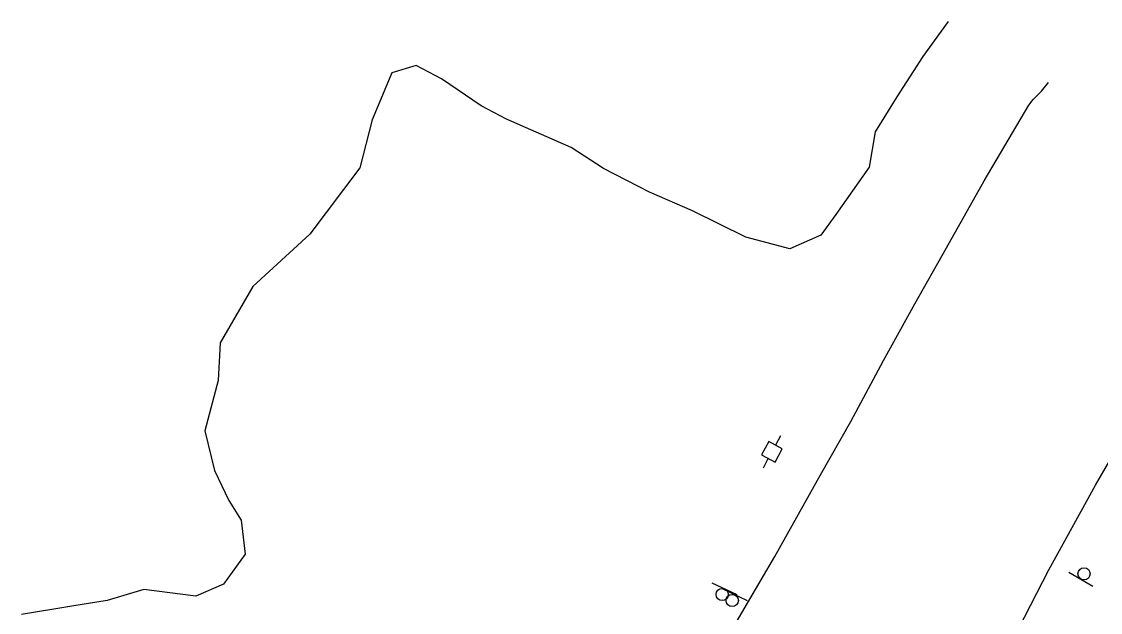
# Model space of a CAD drawing. Extents: x 2161152 to 2175754, y 602179 to 617749.
# Drawn here: x 2173611.3 to 2173964.4, y 616502.3 to 616695.7 of the extents above; entities that cross this region are included whole.
import ezdxf

# ---------------------------------------------------------------- set-up
doc = ezdxf.new("R2010")
doc.units = 0
for name, color, linetype in [('RD_EX_BldgApp_Sign', 7, 'Continuous'), ('RD_EX_Road', 7, 'Continuous'), ('RD_EX_UT', 7, 'Continuous'), ('RD_EX_VEG', 7, 'Continuous')]:
    doc.layers.add(name, color=color, linetype=linetype)

msp = doc.modelspace()

# ---------------------------------------------------------------- linework, layer by layer
at = {"layer": 'RD_EX_BldgApp_Sign'}
for p, q in [((2173954.15, 616515.42), (2173961.96, 616510.93)), ((2173845.56, 616508.08), (2173837.39, 616511.87)), ((2173848.87, 616506.1), (2173840.74, 616509.97))]:
    msp.add_line(p, q, dxfattribs=at)
for centre in [(2173959.08, 616514.92), (2173840.61, 616508.14), (2173843.92, 616506.21)]:
    msp.add_circle(centre, 2, dxfattribs=at)
at = {"layer": 'RD_EX_Road'}
for points in [[(2173844.48, 616497.73), (2173857.85, 616520.59), (2173872.84, 616547.3), (2173882.72, 616564.78), (2173893.45, 616584.75), (2173903.69, 616603.34), (2173914.05, 616621.67), (2173926.42, 616643.58), (2173940.97, 616668.33), (2173942.4, 616670.21), (2173945.11, 616672.91), (2173947.42, 616675.75)], [(2173937.57, 616251.01), (2173932.47, 616264.16), (2173927.46, 616275.92), (2173922.57, 616288.37), (2173918.63, 616301.72), (2173914.15, 616317.33), (2173910.96, 616329.01), (2173908.91, 616342.81), (2173907.83, 616355.98), (2173907.17, 616372.78), (2173907.15, 616386.06), (2173907.98, 616400.47), (2173908.77, 616413.31), (2173910.01, 616422.96), (2173911.54, 616431.36), (2173916.33, 616445.67), (2173920.45, 616457.17), (2173924.19, 616466.9), (2173929.97, 616481.51), (2173937.62, 616496.87), (2173947.61, 616516.26), (2173962.82, 616543.95), (2173976.96, 616568.18)]]:
    msp.add_lwpolyline(points, dxfattribs=at)
at = {"layer": 'RD_EX_UT'}
for p, q in [((2173859.68, 616560.1), (2173858.04, 616557.05)), ((2173855.91, 616558.23), (2173853.54, 616553.83)), ((2173860.31, 616555.87), (2173855.91, 616558.23)), ((2173857.95, 616551.46), (2173860.31, 616555.87)), ((2173853.54, 616553.83), (2173857.95, 616551.46)), ((2173855.72, 616552.74), (2173854, 616549.53))]:
    msp.add_line(p, q, dxfattribs=at)
at = {"layer": 'RD_EX_VEG'}
msp.add_lwpolyline([(2173914.56, 616695.67), (2173906.35, 616684.27), (2173897.83, 616671.03), (2173890.67, 616659.6), (2173888.79, 616648.04), (2173877.84, 616632.49), (2173872.92, 616625.76), (2173862.79, 616621.27), (2173848.38, 616625.07), (2173830.94, 616633.69), (2173816.86, 616639.85), (2173801.78, 616647.62), (2173791.15, 616654.48), (2173770.05, 616663.71), (2173761.73, 616668.14), (2173748.78, 616676.9), (2173740.47, 616681.33), (2173732.5, 616678.9), (2173726.05, 616663.53), (2173721.96, 616647.83), (2173705.6, 616626.12), (2173686.99, 616608.96), (2173676.25, 616590.54), (2173675.67, 616578.19), (2173671.3, 616561.72), (2173674.38, 616548.74), (2173679.13, 616538.88), (2173683.18, 616532.46), (2173684.48, 616521.36), (2173677.38, 616511.54), (2173668.32, 616507.56), (2173651.26, 616509.84), (2173639.31, 616506.19), (2173627.67, 616504.39), (2173611.26, 616501.64)], dxfattribs=at)

doc.saveas('drawing.dxf')
